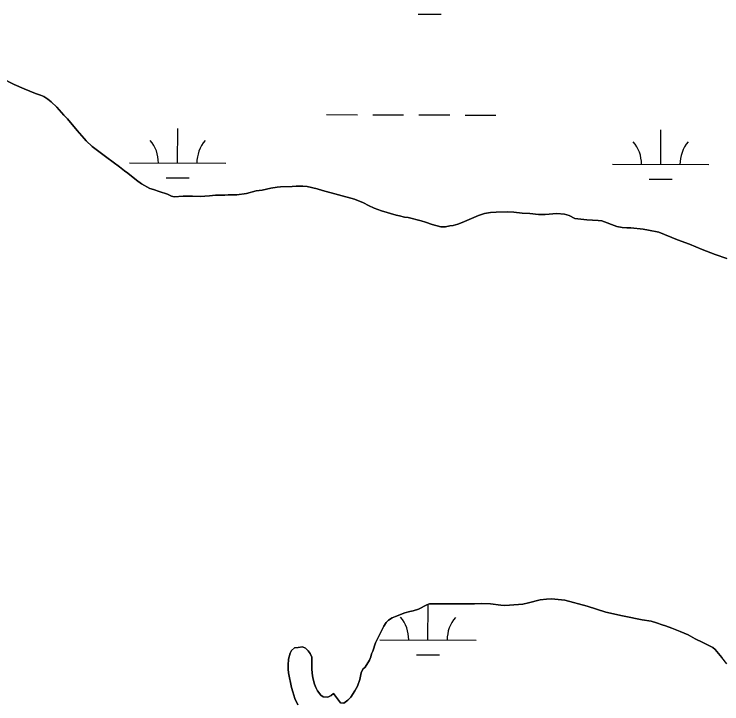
# Model space of a CAD drawing. Extents: x 3161615 to 3199515, y 867541 to 892976.
# Drawn here: x 3195933 to 3196669, y 875136 to 875853 of the extents above; entities that cross this region are included whole.
import ezdxf

# ---------------------------------------------------------------- set-up
doc = ezdxf.new("R2010")
doc.units = 0
for name, color, linetype in [('V-SITE-VEGE', 7, 'Continuous'), ('V-TOPO-SHOR', 7, 'Continuous'), ('V-WETL-SWMP', 7, 'Continuous')]:
    doc.layers.add(name, color=color, linetype=linetype)

msp = doc.modelspace()

# ---------------------------------------------------------------- linework, layer by layer
at = {"layer": 'V-SITE-VEGE'}
for p, q in [((3195919.83, 875786.65), (3195933.43, 875779.69)), ((3195933.43, 875779.69), (3195943.67, 875775.11)), ((3195943.67, 875775.11), (3195955.7, 875770.33)), ((3195955.7, 875770.33), (3195960.82, 875768.73)), ((3195960.82, 875768.73), (3195964.17, 875767.34)), ((3195964.17, 875767.34), (3195968.5, 875764.56)), ((3195968.5, 875764.56), (3195972.04, 875761.58)), ((3195972.04, 875761.58), (3195977.75, 875756.04)), ((3195977.75, 875756.04), (3195985.02, 875747.72)), ((3195985.02, 875747.72), (3195988.75, 875743.95)), ((3195988.75, 875743.95), (3195998.77, 875731.88)), ((3195998.77, 875731.88), (3196006.04, 875723.56)), ((3196006.04, 875723.56), (3196008.4, 875720.99)), ((3196008.4, 875720.99), (3196014.5, 875715.24)), ((3196014.5, 875715.24), (3196029.66, 875703.73)), ((3196029.66, 875703.73), (3196043.04, 875694.01)), ((3196043.04, 875694.01), (3196048.15, 875689.85)), ((3196048.15, 875689.85), (3196051.5, 875687.46)), ((3196051.5, 875687.46), (3196060.55, 875680.32)), ((3196060.55, 875680.32), (3196065.87, 875676.55)), ((3196065.87, 875676.55), (3196074.33, 875671.78)), ((3196074.33, 875671.78), (3196078.28, 875670.58)), ((3196078.28, 875670.58), (3196083.99, 875668.39)), ((3196083.99, 875668.39), (3196092.87, 875665.6)), ((3196174.82, 875666.29), (3196184.7, 875669.21)), ((3196184.7, 875669.21), (3196191.02, 875669.98)), ((3196191.02, 875669.98), (3196200.11, 875671.92)), ((3196200.11, 875671.92), (3196206.62, 875672.88)), ((3196206.62, 875672.88), (3196210.18, 875673.26)), ((3196210.18, 875673.26), (3196222.22, 875673.81)), ((3196222.22, 875673.81), (3196226.36, 875674.19)), ((3196226.36, 875674.19), (3196233.47, 875674.16)), ((3196233.47, 875674.16), (3196237.81, 875673.55)), ((3196237.81, 875673.55), (3196248.26, 875671.34)), ((3196248.26, 875671.34), (3196253.78, 875669.54)), ((3196253.78, 875669.54), (3196286.91, 875660.73)), ((3196092.87, 875665.6), (3196096.81, 875663.8)), ((3196096.81, 875663.8), (3196099.76, 875663)), ((3196099.76, 875663), (3196109.04, 875663.56)), ((3196109.04, 875663.56), (3196118.71, 875663.52)), ((3196118.71, 875663.52), (3196126.81, 875663.3)), ((3196126.81, 875663.3), (3196136.48, 875663.85)), ((3196136.48, 875663.85), (3196142.71, 875664.84)), ((3196142.71, 875664.84), (3196152.38, 875664.8)), ((3196152.38, 875664.8), (3196155.93, 875665.05)), ((3196155.93, 875665.05), (3196160.54, 875664.96)), ((3196160.54, 875664.96), (3196164.75, 875665.21)), ((3196164.75, 875665.21), (3196174.82, 875666.29)), ((3196286.91, 875660.73), (3196296.37, 875656.75)), ((3196296.37, 875656.75), (3196301.69, 875653.96)), ((3196301.69, 875653.96), (3196307.4, 875651.38)), ((3196307.4, 875651.38), (3196315.09, 875648.39)), ((3196315.09, 875648.39), (3196330.46, 875643.79)), ((3196422.05, 875645.81), (3196428.37, 875646.77)), ((3196428.37, 875646.77), (3196434.3, 875647.14)), ((3196434.3, 875647.14), (3196445.55, 875647.3)), ((3196445.55, 875647.3), (3196452.45, 875647.07)), ((3196452.45, 875647.07), (3196461.33, 875646.05)), ((3196330.46, 875643.79), (3196333.62, 875643.18)), ((3196333.62, 875643.18), (3196339.14, 875641.78)), ((3196339.14, 875641.78), (3196342.69, 875641.37)), ((3196342.69, 875641.37), (3196356.3, 875637.97)), ((3196398.93, 875636.22), (3196415.93, 875643.46)), ((3196415.93, 875643.46), (3196422.05, 875645.81)), ((3196461.33, 875646.05), (3196469.22, 875645.63)), ((3196469.22, 875645.63), (3196478.3, 875644.61)), ((3196478.3, 875644.61), (3196485.21, 875644.78)), ((3196485.21, 875644.78), (3196497.25, 875645.52)), ((3196497.25, 875645.52), (3196505.14, 875645.09)), ((3196505.14, 875645.09), (3196510.07, 875643.5)), ((3196510.07, 875643.5), (3196515.98, 875640.52)), ((3196515.98, 875640.52), (3196528.26, 875639.24)), ((3196528.26, 875639.24), (3196540.33, 875638.43)), ((3196356.3, 875637.97), (3196360.83, 875636.57)), ((3196360.83, 875636.57), (3196367.73, 875634.17)), ((3196367.73, 875634.17), (3196376.8, 875631.97)), ((3196376.8, 875631.97), (3196381.54, 875631.95)), ((3196381.54, 875631.95), (3196386.08, 875632.72)), ((3196386.08, 875632.72), (3196389.44, 875633.1)), ((3196389.44, 875633.1), (3196394.38, 875634.47)), ((3196394.38, 875634.47), (3196398.93, 875636.22)), ((3196540.33, 875638.43), (3196544.15, 875637.89)), ((3196544.15, 875637.89), (3196559.65, 875632.17)), ((3196559.65, 875632.17), (3196564.98, 875631.16)), ((3196564.98, 875631.16), (3196570.11, 875630.75)), ((3196570.11, 875630.75), (3196574.06, 875630.73)), ((3196574.06, 875630.73), (3196587.08, 875629.3)), ((3196587.08, 875629.3), (3196592.4, 875628.49)), ((3196592.4, 875628.49), (3196603.05, 875626.28)), ((3196603.05, 875626.28), (3196622.56, 875618.31)), ((3196622.56, 875618.31), (3196635.18, 875613.72)), ((3196635.18, 875613.72), (3196648.18, 875608.34)), ((3196648.18, 875608.34), (3196661.59, 875603.16)), ((3196661.59, 875603.16), (3196674, 875598.77)), ((3196480.01, 875244.24), (3196467.96, 875241.12)), ((3196486.33, 875245.2), (3196480.01, 875244.24)), ((3196491.86, 875245.38), (3196486.33, 875245.2)), ((3196505.67, 875243.94), (3196491.86, 875245.38)), ((3196528.74, 875237.74), (3196505.67, 875243.94)), ((3196353.46, 875234.85), (3196348.12, 875233.1)), ((3196362.16, 875239.16), (3196353.46, 875234.85)), ((3196364.93, 875240.33), (3196362.16, 875239.16)), ((3196411.7, 875240.35), (3196364.93, 875240.33)), ((3196419.41, 875240.72), (3196411.7, 875240.35)), ((3196428.29, 875240.09), (3196419.41, 875240.72)), ((3196439.14, 875238.87), (3196428.29, 875240.09)), ((3196443.28, 875238.65), (3196439.14, 875238.87)), ((3196457.49, 875239.39), (3196443.28, 875238.65)), ((3196461.84, 875239.97), (3196457.49, 875239.39)), ((3196467.96, 875241.12), (3196461.84, 875239.97)), ((3196548.06, 875231.74), (3196528.74, 875237.74)), ((3196329.75, 875227.25), (3196325.99, 875225.68)), ((3196339.23, 875230.76), (3196329.75, 875227.25)), ((3196344.37, 875232.32), (3196339.23, 875230.76)), ((3196348.12, 875233.1), (3196344.37, 875232.32)), ((3196565.41, 875227.73), (3196548.06, 875231.74)), ((3196574.09, 875225.92), (3196565.41, 875227.73)), ((3196319.85, 875220.77), (3196317.47, 875217.03)), ((3196322.23, 875223.13), (3196319.85, 875220.77)), ((3196325.99, 875225.68), (3196322.23, 875223.13)), ((3196579.02, 875225.11), (3196574.09, 875225.92)), ((3196585.73, 875223.7), (3196579.02, 875225.11)), ((3196595.2, 875222.28), (3196585.73, 875223.7)), ((3196600.71, 875220.49), (3196595.2, 875222.28)), ((3196606.63, 875218.29), (3196600.71, 875220.49)), ((3196317.47, 875217.03), (3196308.72, 875199.89)), ((3196609.98, 875217.29), (3196606.63, 875218.29)), ((3196616.68, 875214.9), (3196609.98, 875217.29)), ((3196625.35, 875211.51), (3196616.68, 875214.9)), ((3196633.82, 875207.92), (3196625.35, 875211.51)), ((3196640.91, 875203.95), (3196633.82, 875207.92)), ((3196308.72, 875199.89), (3196306.01, 875191.19)), ((3196648.99, 875200.17), (3196640.91, 875203.95)), ((3196659.44, 875194.8), (3196648.99, 875200.17)), ((3196221.67, 875191.79), (3196220.28, 875188.84)), ((3196224.64, 875194.54), (3196221.67, 875191.79)), ((3196228.59, 875194.92), (3196224.64, 875194.54)), ((3196233.14, 875195.69), (3196228.59, 875194.92)), ((3196236.09, 875194.1), (3196233.14, 875195.69)), ((3196239.04, 875191.33), (3196236.09, 875194.1)), ((3196241, 875188.76), (3196239.04, 875191.33)), ((3196306.01, 875191.19), (3196304.75, 875188.15)), ((3196661.8, 875192.82), (3196659.44, 875194.8)), ((3196668.67, 875184.5), (3196661.8, 875192.82)), ((3196220.28, 875188.84), (3196218.48, 875182.72)), ((3196242.57, 875184.8), (3196241, 875188.76)), ((3196242.54, 875178.09), (3196242.57, 875184.8)), ((3196303.93, 875185.27), (3196302.45, 875181.79)), ((3196304.75, 875188.15), (3196303.93, 875185.27)), ((3196673.78, 875177.97), (3196668.67, 875184.5)), ((3196218.06, 875176.41), (3196218.05, 875172.26)), ((3196218.48, 875182.72), (3196218.06, 875176.41)), ((3196242.72, 875171.97), (3196242.54, 875178.09)), ((3196302.45, 875181.79), (3196298.25, 875174.52)), ((3196218.05, 875172.26), (3196218.62, 875168.51)), ((3196218.62, 875168.51), (3196221.53, 875153.5)), ((3196243.48, 875165.46), (3196242.72, 875171.97)), ((3196294.09, 875168.42), (3196292.41, 875161.78)), ((3196295.81, 875172.36), (3196294.09, 875168.42)), ((3196298.25, 875174.52), (3196295.81, 875172.36)), ((3196244.06, 875162.1), (3196243.48, 875165.46)), ((3196245.62, 875156.96), (3196244.06, 875162.1)), ((3196292.41, 875161.78), (3196290.09, 875154.75)), ((3196246.99, 875153.4), (3196245.62, 875156.96)), ((3196290.09, 875154.75), (3196287.37, 875149.89)), ((3196221.53, 875153.5), (3196222.89, 875148.76)), ((3196222.89, 875148.76), (3196225.04, 875142.04)), ((3196248.75, 875150.04), (3196246.99, 875153.4)), ((3196252.09, 875145.49), (3196248.75, 875150.04)), ((3196265.12, 875147.02), (3196262.75, 875145.05)), ((3196272.52, 875137.32), (3196265.12, 875147.02)), ((3196287.37, 875149.89), (3196283.07, 875143.2)), ((3196225.04, 875142.04), (3196228.17, 875135.51)), ((3196254.45, 875143.5), (3196252.09, 875145.49)), ((3196259.38, 875143.29), (3196254.45, 875143.5)), ((3196262.75, 875145.05), (3196259.38, 875143.29)), ((3196280.1, 875140.18), (3196276.01, 875137.24)), ((3196283.07, 875143.2), (3196280.1, 875140.18)), ((3196276.01, 875137.24), (3196272.52, 875137.32))]:
    msp.add_line(p, q, dxfattribs=at)
at = {"layer": 'V-TOPO-SHOR'}
for points in [[(3195919.83, 875786.65), (3195933.43, 875779.69), (3195943.67, 875775.11), (3195955.7, 875770.33), (3195960.82, 875768.73), (3195964.17, 875767.34), (3195968.5, 875764.56), (3195972.04, 875761.58), (3195977.75, 875756.04), (3195985.02, 875747.72), (3195988.75, 875743.95), (3195998.77, 875731.88), (3196006.04, 875723.56), (3196008.4, 875720.99), (3196014.5, 875715.24), (3196029.65, 875703.73), (3196043.04, 875694.01), (3196048.15, 875689.85), (3196051.5, 875687.46), (3196060.55, 875680.32), (3196065.87, 875676.55), (3196074.33, 875671.78), (3196078.28, 875670.58), (3196083.99, 875668.39), (3196092.87, 875665.6), (3196096.81, 875663.8), (3196099.76, 875663), (3196109.04, 875663.56), (3196118.71, 875663.52), (3196126.81, 875663.3), (3196136.48, 875663.85), (3196142.71, 875664.84), (3196152.38, 875664.8), (3196155.93, 875665.05), (3196160.54, 875664.96), (3196164.75, 875665.21), (3196174.82, 875666.29), (3196184.7, 875669.21), (3196191.02, 875669.98), (3196200.11, 875671.92), (3196206.62, 875672.88), (3196210.18, 875673.26), (3196222.22, 875673.81), (3196226.36, 875674.19), (3196233.47, 875674.16), (3196237.81, 875673.55), (3196248.26, 875671.34), (3196253.78, 875669.54), (3196286.91, 875660.73), (3196296.37, 875656.75), (3196301.69, 875653.96), (3196307.4, 875651.38), (3196315.09, 875648.39), (3196330.46, 875643.79), (3196333.62, 875643.18), (3196339.14, 875641.78), (3196342.69, 875641.37), (3196356.3, 875637.97), (3196360.83, 875636.57), (3196367.73, 875634.17), (3196376.8, 875631.97), (3196381.54, 875631.95), (3196386.08, 875632.72), (3196389.44, 875633.1), (3196394.38, 875634.47), (3196398.92, 875636.22), (3196415.93, 875643.46), (3196422.05, 875645.81), (3196428.37, 875646.77), (3196434.3, 875647.14), (3196445.55, 875647.3), (3196452.45, 875647.07), (3196461.33, 875646.05), (3196469.22, 875645.63), (3196478.3, 875644.61), (3196485.21, 875644.78), (3196497.25, 875645.52), (3196505.14, 875645.09), (3196510.07, 875643.5), (3196515.98, 875640.52), (3196528.26, 875639.24), (3196540.33, 875638.43), (3196544.15, 875637.89), (3196559.65, 875632.17), (3196564.98, 875631.16), (3196570.11, 875630.75), (3196574.06, 875630.73), (3196587.08, 875629.3), (3196592.4, 875628.49), (3196603.05, 875626.28), (3196622.56, 875618.31), (3196635.18, 875613.72), (3196648.18, 875608.34), (3196661.59, 875603.16), (3196674, 875598.77)], [(3196673.78, 875177.97), (3196668.67, 875184.5), (3196661.8, 875192.82), (3196659.43, 875194.8), (3196648.99, 875200.17), (3196640.91, 875203.95), (3196633.82, 875207.92), (3196625.35, 875211.51), (3196616.68, 875214.9), (3196609.98, 875217.29), (3196606.63, 875218.29), (3196600.71, 875220.49), (3196595.2, 875222.28), (3196585.73, 875223.7), (3196579.02, 875225.11), (3196574.09, 875225.92), (3196565.41, 875227.73), (3196548.06, 875231.74), (3196528.74, 875237.74), (3196505.67, 875243.94), (3196491.86, 875245.38), (3196486.33, 875245.2), (3196480.01, 875244.24), (3196467.96, 875241.12), (3196461.84, 875239.97), (3196457.49, 875239.39), (3196443.28, 875238.65), (3196439.14, 875238.87), (3196428.29, 875240.09), (3196419.41, 875240.72), (3196411.7, 875240.35), (3196364.93, 875240.33), (3196362.16, 875239.16), (3196353.46, 875234.85), (3196348.12, 875233.1), (3196344.37, 875232.32), (3196339.23, 875230.76), (3196329.75, 875227.25), (3196325.99, 875225.68), (3196322.23, 875223.13), (3196319.85, 875220.77), (3196317.47, 875217.03), (3196308.72, 875199.89), (3196306.01, 875191.19), (3196304.75, 875188.15), (3196303.93, 875185.27), (3196302.45, 875181.79), (3196298.25, 875174.52), (3196295.81, 875172.36), (3196294.09, 875168.42), (3196292.41, 875161.78), (3196290.09, 875154.75), (3196287.37, 875149.89), (3196283.07, 875143.2), (3196280.1, 875140.18), (3196276.01, 875137.24), (3196272.52, 875137.32), (3196265.12, 875147.02), (3196262.75, 875145.05), (3196259.38, 875143.29), (3196254.45, 875143.5), (3196252.09, 875145.49), (3196248.75, 875150.04), (3196246.99, 875153.4), (3196245.62, 875156.96), (3196244.06, 875162.1), (3196243.48, 875165.46), (3196242.72, 875171.97), (3196242.54, 875178.09), (3196242.57, 875184.8), (3196241, 875188.76), (3196239.04, 875191.33), (3196236.09, 875194.1), (3196233.14, 875195.69), (3196228.59, 875194.92), (3196224.64, 875194.54), (3196221.67, 875191.79), (3196220.28, 875188.84), (3196218.48, 875182.72)], [(3196218.48, 875182.72), (3196218.06, 875176.41), (3196218.05, 875172.26), (3196218.62, 875168.51), (3196221.53, 875153.5), (3196222.89, 875148.76), (3196225.04, 875142.04), (3196228.17, 875135.51)]]:
    msp.add_lwpolyline(points, dxfattribs=at)
at = {"layer": 'V-WETL-SWMP'}
for p, q in [((3196353.11, 875852.72), (3196377.11, 875852.65)), ((3195933.43, 875779.69), (3195919.84, 875786.65)), ((3195943.67, 875775.12), (3195933.43, 875779.69)), ((3195955.7, 875770.33), (3195943.67, 875775.12)), ((3195960.82, 875768.73), (3195955.7, 875770.33)), ((3195964.17, 875767.34), (3195960.82, 875768.73)), ((3195968.5, 875764.56), (3195964.17, 875767.34)), ((3195972.04, 875761.59), (3195968.5, 875764.56)), ((3195977.75, 875756.04), (3195972.04, 875761.59)), ((3195985.02, 875747.72), (3195977.75, 875756.04)), ((3195988.75, 875743.96), (3195985.02, 875747.72)), ((3195998.77, 875731.88), (3195988.75, 875743.96)), ((3196257.98, 875748.34), (3196289.98, 875748.25)), ((3196305.98, 875748.21), (3196337.98, 875748.12)), ((3196353.98, 875748.08), (3196385.98, 875747.99)), ((3196401.98, 875747.94), (3196433.98, 875747.86)), ((3196006.04, 875723.56), (3195998.77, 875731.88)), ((3196103.25, 875698.03), (3196103.35, 875734.03)), ((3196605.15, 875696.64), (3196605.25, 875732.64)), ((3196008.4, 875720.99), (3196006.04, 875723.56)), ((3196014.5, 875715.24), (3196008.4, 875720.99)), ((3196029.65, 875703.73), (3196014.5, 875715.24)), ((3196043.04, 875694.01), (3196029.65, 875703.73)), ((3196053.25, 875698.17), (3196153.25, 875697.89)), ((3196048.15, 875689.85), (3196043.04, 875694.01)), ((3196555.15, 875696.78), (3196655.15, 875696.5)), ((3196051.5, 875687.46), (3196048.15, 875689.85)), ((3196060.55, 875680.32), (3196051.5, 875687.46)), ((3196065.87, 875676.55), (3196060.55, 875680.32)), ((3196074.34, 875671.79), (3196065.87, 875676.55)), ((3196091.2, 875682.63), (3196115.2, 875682.56)), ((3196593.11, 875681.24), (3196617.11, 875681.18)), ((3196078.28, 875670.59), (3196074.34, 875671.79)), ((3196083.99, 875668.39), (3196078.28, 875670.59)), ((3196092.87, 875665.6), (3196083.99, 875668.39)), ((3196184.7, 875669.21), (3196174.82, 875666.29)), ((3196191.02, 875669.98), (3196184.7, 875669.21)), ((3196200.11, 875671.92), (3196191.02, 875669.98)), ((3196206.62, 875672.88), (3196200.11, 875671.92)), ((3196210.18, 875673.26), (3196206.62, 875672.88)), ((3196222.22, 875673.81), (3196210.18, 875673.26)), ((3196226.37, 875674.19), (3196222.22, 875673.81)), ((3196233.47, 875674.16), (3196226.37, 875674.19)), ((3196237.81, 875673.55), (3196233.47, 875674.16)), ((3196248.26, 875671.34), (3196237.81, 875673.55)), ((3196253.78, 875669.54), (3196248.26, 875671.34)), ((3196286.91, 875660.73), (3196253.78, 875669.54)), ((3196096.81, 875663.8), (3196092.87, 875665.6)), ((3196099.76, 875663), (3196096.81, 875663.8)), ((3196109.04, 875663.56), (3196099.76, 875663)), ((3196118.71, 875663.52), (3196109.04, 875663.56)), ((3196126.81, 875663.3), (3196118.71, 875663.52)), ((3196136.48, 875663.85), (3196126.81, 875663.3)), ((3196142.71, 875664.84), (3196136.48, 875663.85)), ((3196152.38, 875664.8), (3196142.71, 875664.84)), ((3196155.93, 875665.05), (3196152.38, 875664.8)), ((3196160.54, 875664.96), (3196155.93, 875665.05)), ((3196164.75, 875665.21), (3196160.54, 875664.96)), ((3196174.82, 875666.29), (3196164.75, 875665.21)), ((3196296.37, 875656.75), (3196286.91, 875660.73)), ((3196301.69, 875653.97), (3196296.37, 875656.75)), ((3196307.4, 875651.38), (3196301.69, 875653.97)), ((3196315.09, 875648.39), (3196307.4, 875651.38)), ((3196330.46, 875643.79), (3196315.09, 875648.39)), ((3196428.37, 875646.77), (3196422.05, 875645.81)), ((3196434.3, 875647.14), (3196428.37, 875646.77)), ((3196445.55, 875647.3), (3196434.3, 875647.14)), ((3196452.45, 875647.07), (3196445.55, 875647.3)), ((3196461.33, 875646.05), (3196452.45, 875647.07)), ((3196333.62, 875643.19), (3196330.46, 875643.79)), ((3196339.14, 875641.78), (3196333.62, 875643.19)), ((3196342.69, 875641.37), (3196339.14, 875641.78)), ((3196356.3, 875637.97), (3196342.69, 875641.37)), ((3196415.93, 875643.46), (3196398.92, 875636.23)), ((3196422.05, 875645.81), (3196415.93, 875643.46)), ((3196469.22, 875645.63), (3196461.33, 875646.05)), ((3196478.3, 875644.61), (3196469.22, 875645.63)), ((3196485.21, 875644.78), (3196478.3, 875644.61)), ((3196497.25, 875645.52), (3196485.21, 875644.78)), ((3196505.14, 875645.1), (3196497.25, 875645.52)), ((3196510.07, 875643.5), (3196505.14, 875645.1)), ((3196515.98, 875640.52), (3196510.07, 875643.5)), ((3196528.26, 875639.24), (3196515.98, 875640.52)), ((3196540.33, 875638.43), (3196528.26, 875639.24)), ((3196360.83, 875636.57), (3196356.3, 875637.97)), ((3196367.73, 875634.17), (3196360.83, 875636.57)), ((3196376.8, 875631.97), (3196367.73, 875634.17)), ((3196381.54, 875631.95), (3196376.8, 875631.97)), ((3196386.08, 875632.72), (3196381.54, 875631.95)), ((3196389.44, 875633.1), (3196386.08, 875632.72)), ((3196394.38, 875634.47), (3196389.44, 875633.1)), ((3196398.92, 875636.23), (3196394.38, 875634.47)), ((3196544.15, 875637.89), (3196540.33, 875638.43)), ((3196559.65, 875632.17), (3196544.15, 875637.89)), ((3196564.98, 875631.16), (3196559.65, 875632.17)), ((3196570.11, 875630.75), (3196564.98, 875631.16)), ((3196574.06, 875630.73), (3196570.11, 875630.75)), ((3196587.08, 875629.3), (3196574.06, 875630.73)), ((3196592.4, 875628.49), (3196587.08, 875629.3)), ((3196603.05, 875626.28), (3196592.4, 875628.49)), ((3196622.56, 875618.31), (3196603.05, 875626.28)), ((3196635.18, 875613.72), (3196622.56, 875618.31)), ((3196648.18, 875608.34), (3196635.18, 875613.72)), ((3196661.58, 875603.16), (3196648.18, 875608.34)), ((3196674, 875598.77), (3196661.58, 875603.16)), ((3196467.96, 875241.13), (3196480.01, 875244.24)), ((3196480.01, 875244.24), (3196486.33, 875245.2)), ((3196486.33, 875245.2), (3196491.86, 875245.38)), ((3196491.86, 875245.38), (3196505.67, 875243.94)), ((3196505.67, 875243.94), (3196528.74, 875237.74)), ((3196348.12, 875233.1), (3196353.46, 875234.85)), ((3196353.46, 875234.85), (3196362.16, 875239.16)), ((3196362.16, 875239.16), (3196364.93, 875240.34)), ((3196363.31, 875202.77), (3196363.41, 875238.77)), ((3196364.93, 875240.34), (3196411.71, 875240.35)), ((3196411.71, 875240.35), (3196419.4, 875240.72)), ((3196419.4, 875240.72), (3196428.28, 875240.09)), ((3196428.28, 875240.09), (3196439.14, 875238.87)), ((3196439.14, 875238.87), (3196443.28, 875238.65)), ((3196443.28, 875238.65), (3196457.49, 875239.39)), ((3196457.49, 875239.39), (3196461.84, 875239.97)), ((3196461.84, 875239.97), (3196467.96, 875241.13)), ((3196528.74, 875237.74), (3196548.06, 875231.74)), ((3196325.99, 875225.68), (3196329.75, 875227.25)), ((3196329.75, 875227.25), (3196339.23, 875230.76)), ((3196339.23, 875230.76), (3196344.37, 875232.32)), ((3196344.37, 875232.32), (3196348.12, 875233.1)), ((3196548.06, 875231.74), (3196565.41, 875227.73)), ((3196565.41, 875227.73), (3196574.09, 875225.92)), ((3196317.47, 875217.03), (3196319.85, 875220.77)), ((3196319.85, 875220.77), (3196322.23, 875223.13)), ((3196322.23, 875223.13), (3196325.99, 875225.68)), ((3196574.09, 875225.92), (3196579.02, 875225.11)), ((3196579.02, 875225.11), (3196585.73, 875223.7)), ((3196585.73, 875223.7), (3196595.19, 875222.28)), ((3196595.19, 875222.28), (3196600.71, 875220.49)), ((3196600.71, 875220.49), (3196606.63, 875218.29)), ((3196308.72, 875199.89), (3196317.47, 875217.03)), ((3196606.63, 875218.29), (3196609.98, 875217.29)), ((3196609.98, 875217.29), (3196616.68, 875214.9)), ((3196616.68, 875214.9), (3196625.35, 875211.51)), ((3196625.35, 875211.51), (3196633.83, 875207.93)), ((3196633.83, 875207.93), (3196640.92, 875203.95)), ((3196306.01, 875191.2), (3196308.72, 875199.89)), ((3196313.32, 875202.91), (3196413.31, 875202.63)), ((3196640.92, 875203.95), (3196648.99, 875200.17)), ((3196648.99, 875200.17), (3196659.43, 875194.8)), ((3196220.28, 875188.84), (3196221.67, 875191.79)), ((3196221.67, 875191.79), (3196224.64, 875194.54)), ((3196224.64, 875194.54), (3196228.59, 875194.92)), ((3196228.59, 875194.92), (3196233.14, 875195.7)), ((3196233.14, 875195.7), (3196236.09, 875194.1)), ((3196236.09, 875194.1), (3196239.04, 875191.33)), ((3196239.04, 875191.33), (3196241, 875188.76)), ((3196304.75, 875188.15), (3196306.01, 875191.2)), ((3196659.43, 875194.8), (3196661.8, 875192.82)), ((3196661.8, 875192.82), (3196668.67, 875184.5)), ((3196218.48, 875182.72), (3196220.28, 875188.84)), ((3196241, 875188.76), (3196242.57, 875184.8)), ((3196242.57, 875184.8), (3196242.54, 875178.09)), ((3196302.45, 875181.79), (3196303.93, 875185.27)), ((3196303.93, 875185.27), (3196304.75, 875188.15)), ((3196351.27, 875187.37), (3196375.27, 875187.31)), ((3196218.05, 875172.27), (3196218.06, 875176.41)), ((3196218.06, 875176.41), (3196218.48, 875182.72)), ((3196242.54, 875178.09), (3196242.72, 875171.97)), ((3196298.25, 875174.52), (3196302.45, 875181.79)), ((3196218.62, 875168.51), (3196218.05, 875172.27)), ((3196221.53, 875153.5), (3196218.62, 875168.51)), ((3196242.72, 875171.97), (3196243.48, 875165.46)), ((3196292.42, 875161.78), (3196294.09, 875168.42)), ((3196294.09, 875168.42), (3196295.81, 875172.36)), ((3196295.81, 875172.36), (3196298.25, 875174.52)), ((3196243.48, 875165.46), (3196244.06, 875162.1)), ((3196244.06, 875162.1), (3196245.62, 875156.96)), ((3196290.09, 875154.75), (3196292.42, 875161.78)), ((3196245.62, 875156.96), (3196246.99, 875153.4)), ((3196287.37, 875149.89), (3196290.09, 875154.75)), ((3196222.89, 875148.76), (3196221.53, 875153.5)), ((3196225.04, 875142.04), (3196222.89, 875148.76)), ((3196246.99, 875153.4), (3196248.75, 875150.04)), ((3196248.75, 875150.04), (3196252.09, 875145.49)), ((3196262.75, 875145.05), (3196265.12, 875147.02)), ((3196265.12, 875147.02), (3196272.52, 875137.32)), ((3196283.07, 875143.2), (3196287.37, 875149.89)), ((3196228.17, 875135.51), (3196225.04, 875142.04)), ((3196252.09, 875145.49), (3196254.45, 875143.51)), ((3196254.45, 875143.51), (3196259.38, 875143.29)), ((3196259.38, 875143.29), (3196262.75, 875145.05)), ((3196276.01, 875137.24), (3196280.1, 875140.19)), ((3196280.1, 875140.19), (3196283.07, 875143.2)), ((3196272.52, 875137.32), (3196276.01, 875137.24))]:
    msp.add_line(p, q, dxfattribs=at)
for centre, start, end in [((3196048.01, 875698.66), 359.06985, 40.61351), ((3196158.49, 875698.35), 139.06985, 180.61351), ((3196549.91, 875697.27), 359.06985, 40.61351), ((3196660.4, 875696.96), 139.06985, 180.61351), ((3196308.07, 875203.4), 359.06985, 40.61351), ((3196418.56, 875203.09), 139.06985, 180.61351)]:
    msp.add_arc(centre, 35.25, start, end, dxfattribs=at)

doc.saveas('drawing.dxf')
